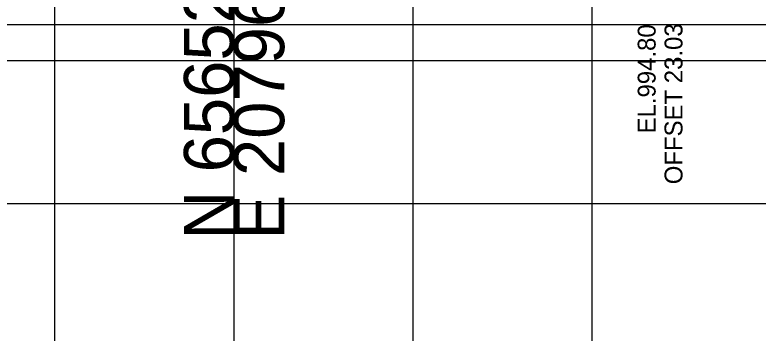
# Model space of a CAD drawing. Extents: x 1131015 to 1136271, y 133453 to 174329.
# Drawn here: x 1131328.22 to 1131369.71, y 170152.41 to 170170.2 of the extents above; entities that cross this region are included whole.
import ezdxf

# ---------------------------------------------------------------- set-up
doc = ezdxf.new("R2010")
doc.units = 0
for name, color, linetype in [('DESIGN - SHEET - Light Grid', 7, 'Continuous'), ('DESIGN - SHEET - Linework', 7, 'Continuous'), ('DESIGN - TYPICAL - Subgrade Tie Text', 7, 'Continuous')]:
    doc.layers.add(name, color=color, linetype=linetype)

msp = doc.modelspace()

# ---------------------------------------------------------------- linework, layer by layer
at = {"layer": 'DESIGN - SHEET - Light Grid'}
for p, q in [((1131340.456, 170167.655), (1131340.456, 170239.674)), ((1131040.456, 170167.655), (1131340.456, 170167.655)), ((1131340.456, 170167.655), (1131640.456, 170167.655))]:
    msp.add_line(p, q, dxfattribs=at)
at = {"layer": 'DESIGN - SHEET - Linework'}
for p, q in [((1131330.456, 170109.655), (1131330.456, 170319.655)), ((1131340.456, 170109.655), (1131340.456, 170319.655)), ((1131350.456, 170109.655), (1131350.456, 170319.655)), ((1131360.456, 170109.655), (1131360.456, 170319.655)), ((1131190.456, 170169.655), (1131490.456, 170169.655)), ((1131190.456, 170159.655), (1131490.456, 170159.655))]:
    msp.add_line(p, q, dxfattribs=at)

# ---------------------------------------------------------------- texts
at = {"layer": 'DESIGN - SHEET - Light Grid'}
for s, p in [('E 2079622.3098', (1131343.256, 170157.655)), ('N 656529.1330', (1131340.456, 170157.655))]:
    msp.add_text(s, height=2.8, rotation=90, dxfattribs=at).set_placement(p)
at = {"layer": 'DESIGN - TYPICAL - Subgrade Tie Text'}
for s, p in [('EL.994.80', (1131363.99, 170163.576)), ('OFFSET 23.03', (1131365.49, 170160.735))]:
    msp.add_text(s, height=1, rotation=90, dxfattribs=at).set_placement(p)

doc.saveas('drawing.dxf')
